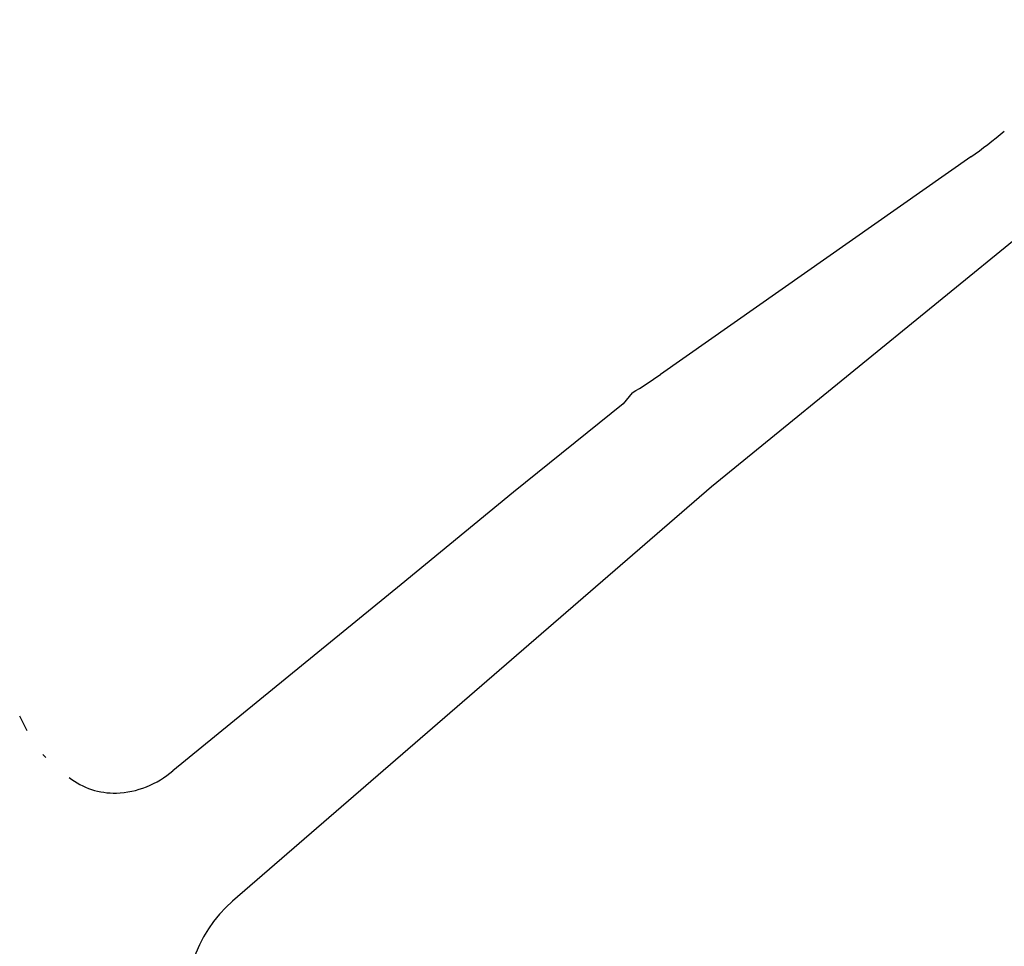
# Model space of a CAD drawing. Extents: x 148869 to 161638, y 453607 to 469810.
# Tile 1006 of 1056: x 159142.022 to 159143.002, y 459859.897 to 459860.82. Entities that reach past the tile are written whole.
import ezdxf

# ---------------------------------------------------------------- set-up
doc = ezdxf.new("R2010")
doc.units = 0
doc.layers.add('LKI_V01_KANTRIJWEG', color=252, linetype='CONTINUOUS')

msp = doc.modelspace()

# ---------------------------------------------------------------- linework, layer by layer
at = {"layer": 'LKI_V01_KANTRIJWEG'}
for p, q in [((159143.28045, 459860.8195), (159142.76038, 459860.39518)), ((159143.28045, 459860.8195), (159142.76038, 459860.39518)), ((159142.96853, 459860.68287), (159142.65956, 459860.46624)), ((159142.96853, 459860.68287), (159142.65956, 459860.46624)), ((159142.76038, 459860.39518), (159142.71032, 459860.35428)), ((159142.76038, 459860.39518), (159142.71032, 459860.35428)), ((159142.71032, 459860.35428), (159142.23389, 459859.94199)), ((159142.71032, 459860.35428), (159142.23389, 459859.94199)), ((159142.02935, 459860.11142), (159142.02197, 459860.12603)), ((159142.02935, 459860.11142), (159142.02197, 459860.12603)), ((159142.04806, 459860.08497), (159142.04508, 459860.08787)), ((159142.04806, 459860.08497), (159142.04508, 459860.08787))]:
    msp.add_line(p, q, dxfattribs=at)
msp.add_lwpolyline([(159142.63156, 459860.44809), (159142.62234, 459860.43716), (159142.51349, 459860.34917), (159142.40161, 459860.25709), (159142.17428, 459860.07178)], dxfattribs=at)
msp.add_lwpolyline([(159142.63156, 459860.44809), (159142.62234, 459860.43716), (159142.51349, 459860.34917), (159142.40161, 459860.25709), (159142.17428, 459860.07178)], dxfattribs=at)
for centre, radius, start, end in [((159142.53776, 459861.27715), 0.73399, 305.93711, 309.20841), ((159142.53776, 459861.27715), 0.73399, 305.93711, 309.20841), ((159142.39415, 459860.84503), 0.46252, 300.88468, 305.01908), ((159142.39415, 459860.84503), 0.46252, 300.88468, 305.01908), ((159142.11578, 459860.13805), 0.0884, 291.49708, 311.43835), ((159142.11578, 459860.13805), 0.0884, 291.49708, 311.43835), ((159142.11591, 459860.12204), 0.07245, 232.06267, 251.93792), ((159142.11591, 459860.12204), 0.07245, 232.06267, 251.93792), ((159142.11555, 459860.13814), 0.08857, 271.71413, 291.61785), ((159142.11555, 459860.13814), 0.08857, 271.71413, 291.61785), ((159142.11596, 459860.12207), 0.07249, 251.90695, 271.76802), ((159142.11596, 459860.12207), 0.07249, 251.90695, 271.76802), ((159142.3197, 459859.84266), 0.13126, 130.82049, 194.64682), ((159142.3197, 459859.84266), 0.13126, 130.82049, 194.64682)]:
    msp.add_arc(centre, radius, start, end, dxfattribs=at)

doc.saveas('drawing.dxf')
